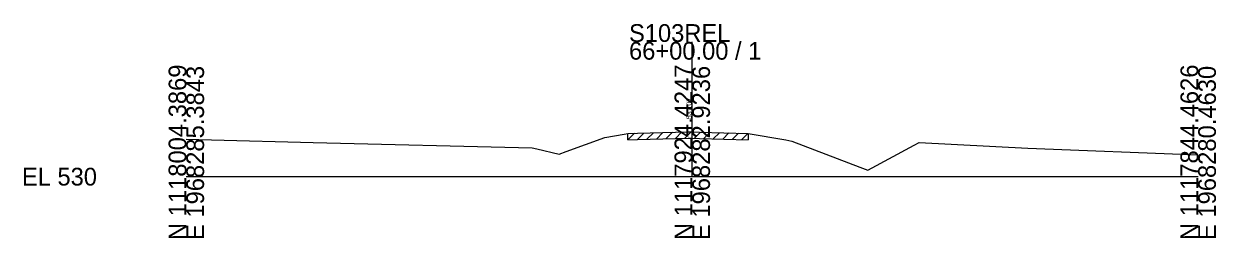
# Model space of a CAD drawing. Extents: x -26 to 163, y -10 to 24518.
# Drawn here: x -25.7 to 162.8, y 14490.3 to 14524.1 of the extents above; entities that cross this region are included whole.
import ezdxf

# ---------------------------------------------------------------- set-up
doc = ezdxf.new("R2010")
doc.units = 0
for name, color, linetype in [('RD_GPK_XS_Cell', 7, 'Continuous'), ('RD_XS_ExGround', 7, 'Continuous'), ('RD_XS_ExPaveRet', 7, 'Continuous'), ('RD_XS_TX_Elev_EX', 7, 'Continuous')]:
    doc.layers.add(name, color=color, linetype=linetype)

msp = doc.modelspace()

# ---------------------------------------------------------------- linework, layer by layer
at = {"layer": 'RD_GPK_XS_Cell'}
for p, q in [((80, 14500), (80, 14521.26)), ((0, 14500), (80, 14500)), ((80, 14500), (160, 14500))]:
    msp.add_line(p, q, dxfattribs=at)
at = {"layer": 'RD_XS_ExGround'}
msp.add_lwpolyline([(0, 14505.89), (3.96, 14505.8), (20.08, 14505.37), (54.71, 14504.55), (55.4, 14504.4), (58.97, 14503.56), (60.07, 14503.96), (66.2, 14506.2), (69.22, 14506.7), (69.83, 14506.8), (71.34, 14506.85), (79.37, 14507.09), (80, 14507.07), (81.14, 14507.03), (88.82, 14506.81), (94.79, 14505.8), (95.77, 14505.62), (106.49, 14501.51), (107.76, 14501), (115.11, 14504.97), (115.9, 14505.4), (133.04, 14504.51), (160, 14503.43)], dxfattribs=at)
at = {"layer": 'RD_XS_ExPaveRet'}
for p, q in [((69.83, 14505.8), (70.86, 14506.84)), ((69.83, 14505.8), (69.83, 14506.8)), ((69.83, 14505.8), (71.34, 14505.85)), ((71.33, 14505.85), (72.36, 14506.88)), ((71.34, 14505.85), (79.37, 14506.09)), ((72.83, 14505.9), (73.86, 14506.93)), ((74.33, 14505.94), (75.36, 14506.97)), ((75.83, 14505.98), (76.86, 14507.01)), ((77.33, 14506.03), (78.36, 14507.06)), ((78.83, 14506.07), (79.83, 14507.07)), ((79.37, 14506.09), (80, 14506.07)), ((80, 14506.07), (81.14, 14506.03)), ((80.33, 14506.06), (81.3, 14507.03)), ((81.14, 14506.03), (88.82, 14505.81)), ((81.83, 14506.01), (82.8, 14506.98)), ((83.33, 14505.97), (84.3, 14506.94)), ((84.83, 14505.92), (85.8, 14506.9)), ((86.33, 14505.88), (87.3, 14506.85)), ((87.83, 14505.84), (88.8, 14506.81)), ((88.82, 14506.81), (88.82, 14505.81))]:
    msp.add_line(p, q, dxfattribs=at)

# ---------------------------------------------------------------- texts
at = {"layer": 'RD_GPK_XS_Cell'}
for s, p in [('S103REL', (70, 14521.26)), ('66+00.00 / 1', (70, 14518.46)), ('EL 530', (-26, 14498.6))]:
    msp.add_text(s, height=2.8, dxfattribs=at).set_placement(p)
for s, p in [('N 1118004.3869', (0, 14490)), ('E 1968285.3843', (2.8, 14490)), ('N 1117924.4247', (80, 14490)), ('E 1968282.9236', (82.8, 14490)), ('N 1117844.4626', (160, 14490)), ('E 1968280.4630', (162.8, 14490))]:
    msp.add_text(s, height=2.8, rotation=90, dxfattribs=at).set_placement(p)
at = {"layer": 'RD_XS_TX_Elev_EX'}
msp.add_text('537.07', height=0.8, rotation=90, dxfattribs=at).set_placement((79.9, 14509.07))

doc.saveas('drawing.dxf')
